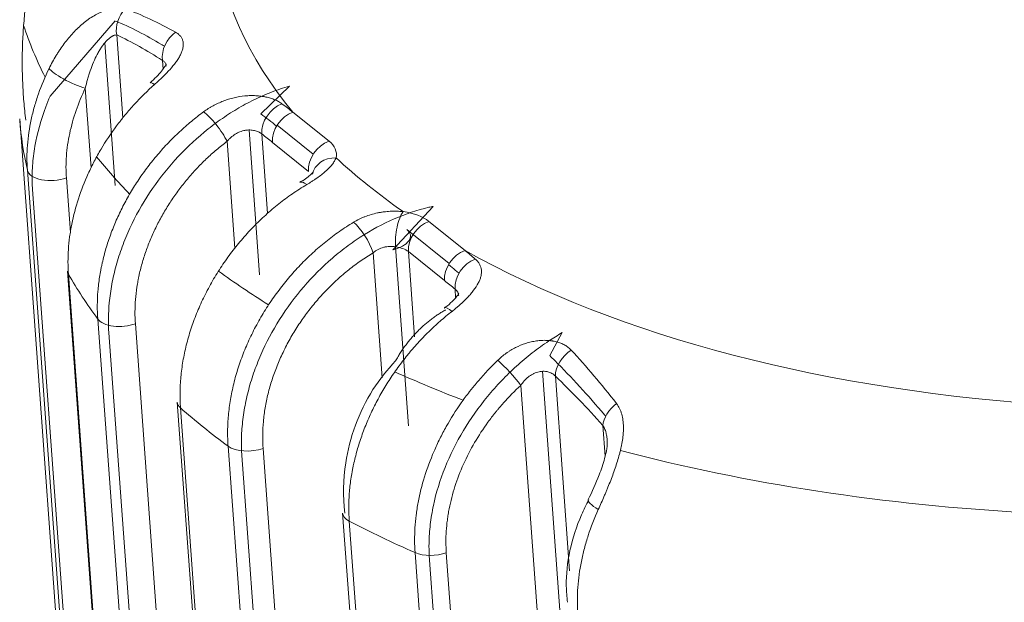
# Model space of a CAD drawing. Header units: millimetres. Extents: x 25069 to 61396, y 8621 to 21558.
# Tile 485 of 656: x 51956 to 51994, y 16103 to 16125. Entities that reach past the tile are written whole.
import ezdxf

# ---------------------------------------------------------------- set-up
doc = ezdxf.new("R2010")
doc.units = ezdxf.units.MM
doc.layers.add('10', color=7, linetype='Continuous')

msp = doc.modelspace()

# ---------------------------------------------------------------- linework, layer by layer
at = {"layer": '10', "color": 7, "linetype": 'Continuous', "lineweight": 15}
for p, q in [((51960.068, 16125.391), (51957.548, 16122.486)), ((51960.122, 16124.852), (51960.356, 16121.65)), ((51960.062, 16119.046), (51959.661, 16124.547)), ((51961.913, 16123.536), (51961.889, 16123.87)), ((51959.134, 16119.731), (51958.91, 16122.797)), ((51966.788, 16122.88), (51965.688, 16121.809)), ((51966.925, 16121.876), (51968.319, 16120.756)), ((51956.378, 16121.615), (51959.806, 16074.644)), ((51965.639, 16115.6), (51965.231, 16121.186)), ((51965.726, 16121.033), (51965.95, 16117.966)), ((51966.314, 16121.368), (51967.708, 16120.249)), ((51964.686, 16116.629), (51964.385, 16120.75)), ((51967.526, 16119.589), (51966.132, 16120.709)), ((51959.884, 16075.663), (51956.674, 16119.637)), ((51958.18, 16119.337), (51958.334, 16117.227)), ((51956.873, 16118.886), (51960.262, 16072.445)), ((51972.336, 16118.24), (51970.778, 16116.567)), ((51972.176, 16117.66), (51973.57, 16116.54)), ((51971.323, 16117.347), (51972.96, 16116.033)), ((51970.376, 16111.626), (51970.024, 16116.449)), ((51971.39, 16109.771), (51970.885, 16116.681)), ((51971.383, 16116.493), (51971.623, 16113.208)), ((51972.777, 16115.373), (51971.383, 16116.493)), ((51958.222, 16115.744), (51961.699, 16068.105)), ((51958.26, 16115.624), (51961.515, 16071.026)), ((51973.207, 16114.714), (51973.183, 16115.047)), ((51962.661, 16069.109), (51959.392, 16113.894)), ((51960.843, 16113.708), (51964.105, 16069.027)), ((51959.819, 16113.359), (51963.284, 16065.89)), ((51977.323, 16113.367), (51976.838, 16112.488)), ((51980.361, 16059.811), (51976.561, 16111.877)), ((51977.059, 16111.69), (51977.607, 16104.185)), ((51979.292, 16062.44), (51975.723, 16111.332)), ((51962.462, 16110.688), (51965.962, 16062.727)), ((51962.586, 16110.465), (51965.869, 16065.483)), ((51978.979, 16108.599), (51978.892, 16109.782)), ((51967.706, 16064.009), (51964.422, 16108.99)), ((51965.773, 16108.903), (51969.049, 16064.027)), ((51964.941, 16108.811), (51968.441, 16060.863)), ((51968.845, 16106.41), (51972.332, 16058.645)), ((51969.1, 16106.1), (51972.369, 16061.316)), ((51974.896, 16060.283), (51971.64, 16104.881)), ((51972.187, 16104.772), (51975.658, 16057.217)), ((51972.847, 16104.876), (51976.095, 16060.381))]:
    msp.add_line(p, q, dxfattribs=at)
for centre, major_axis, ratio, start_param, end_param in [((52005.745, 16132.105), (-41.889, -3.058), 0.51295, 5.977548, 6.632606), ((51960.978, 16125.162), (0.412, 0.911), 0.843798, 1.139699, 2.259131), ((52005.745, 16132.105), (-49.867, -3.64), 0.51295, 0.128612, 0.209574), ((51962.744, 16124.181), (0.539, 0.842), 0.799992, 1.086888, 2.379048), ((51958.396, 16123.21), (-0.902, 0.433), 0.195376, 0.328421, 2.268214), ((51962.095, 16122.273), (0.676, -0.737), 0.131577, 2.565744, 3.155039), ((51966.582, 16121.344), (0.624, 0.782), 0.753349, 0.907008, 2.459717), ((51963.871, 16121.163), (-0.602, 0.799), 0.211092, 4.018964, 5.663296), ((51966.987, 16121.02), (0.626, 0.78), 0.751732, 0.891194, 2.46199), ((52006.245, 16125.255), (49.867, 3.64), 0.51295, 3.143215, 3.219433), ((51968.382, 16119.9), (0.626, 0.78), 0.751732, 0.891194, 2.46199), ((51966.608, 16120.135), (1.995, 0.146), 0.51295, 6.123457, 6.787063), ((52005.745, 16132.105), (-49.867, -3.64), 0.51295, 0.339667, 0.403686), ((51968.652, 16119.26), (0.973, -0.229), 0.847491, 1.830934, 3.156858), ((52005.745, 16132.105), (-41.889, -3.058), 0.51295, 0.443887, 0.563868), ((51957.665, 16119.75), (-0.997, -0.073), 0.51295, 0.077841, 2.074674), ((51967.71, 16118.307), (0.513, -0.858), 0.291981, 2.483895, 3.157304), ((51971.242, 16117.18), (0.142, 0.99), 0.336901, 0.576149, 2.146946), ((51970.465, 16117.038), (1.995, 0.146), 0.51295, 0.503878, 1.167483), ((51969.51, 16116.862), (-0.513, 0.858), 0.291981, 4.045875, 5.607855), ((51972.238, 16116.804), (0.626, 0.78), 0.751732, 0.891194, 2.46199), ((51970.465, 16117.038), (0.997, 0.073), 0.51295, 4.993623, 6.781571), ((51970.528, 16116.182), (-0.997, -0.073), 0.51295, 3.64547, 4.309076), ((51973.633, 16115.684), (0.626, 0.78), 0.751732, 0.891194, 2.46199), ((52005.745, 16132.105), (-41.889, -3.058), 0.51295, 0.658334, 1.313393), ((51974.038, 16115.358), (0.628, 0.778), 0.750107, 0.911536, 2.464245), ((51959.219, 16115.817), (0.997, 0.073), 0.51295, 3.141584, 3.382237), ((52005.745, 16132.105), (-49.867, -3.64), 0.51295, 0.544348, 0.611463), ((52006.245, 16125.255), (49.867, 3.64), 0.51295, 3.382237, 3.455555), ((51973.384, 16113.525), (0.602, -0.799), 0.211092, 3.157409, 3.223262), ((51973.384, 16113.525), (0.602, -0.799), 0.211092, 2.374633, 3.157411), ((51960.329, 16114.121), (-0.997, -0.073), 0.51295, 0.313963, 2.074674), ((51977.914, 16112.001), (0.693, 0.721), 0.69568, 1.234421, 2.526582), ((51975.209, 16111.745), (-0.676, 0.737), 0.131577, 4.002332, 5.43892), ((52005.745, 16132.105), (-49.867, -3.64), 0.51295, 0.759269, 0.830722), ((51963.459, 16110.76), (0.997, 0.073), 0.51295, 3.141574, 3.609748), ((52006.245, 16125.255), (49.867, 3.64), 0.51295, 3.609748, 3.681192), ((51979.748, 16110.093), (0.751, 0.661), 0.625109, 1.46238, 2.581812), ((51965.259, 16109.315), (-0.997, -0.073), 0.51295, 0.539599, 2.074674), ((52005.745, 16132.105), (-49.867, -3.64), 0.51295, 0.981169, 1.323631), ((51979.223, 16106.489), (0.902, -0.433), 0.195376, 3.140456, 4.208007), ((51969.843, 16106.483), (0.997, 0.073), 0.51295, 3.141582, 3.835385), ((52006.245, 16125.255), (49.867, 3.64), 0.51295, 3.835385, 3.908704), ((51972.333, 16105.289), (-0.997, -0.073), 0.51295, 0.767111, 2.074674)]:
    msp.add_ellipse(centre, major_axis=major_axis, ratio=ratio, start_param=start_param, end_param=end_param, dxfattribs=at)
for points, degree in [([(51958.791, 16132.617), (51955.914, 16127.407), (51956.611, 16121.559)], 2), ([(51966.502, 16122.196), (51966.643, 16122.09), (51966.784, 16121.983), (51966.925, 16121.876)], 3), ([(51965.688, 16121.809), (51965.891, 16121.654), (51966.093, 16121.497), (51966.296, 16121.339)], 3), ([(51966.132, 16120.709), (51965.997, 16120.817), (51965.862, 16120.926), (51965.726, 16121.033)], 3), ([(51973.57, 16116.54), (51973.701, 16116.43), (51973.832, 16116.318), (51973.962, 16116.207)], 3), ([(51973.183, 16115.047), (51973.048, 16115.156), (51972.913, 16115.265), (51972.777, 16115.373)], 3), ([(51972.821, 16114.247), (51971.609, 16113.565), (51970.89, 16112.279)], 2)]:
    msp.add_open_spline(points, degree=degree, dxfattribs=at)
for points, knots in [([(51957.515, 16123.562), (51957.598, 16123.732), (51957.688, 16123.897), (51957.809, 16124.097), (51957.834, 16124.136), (51957.884, 16124.215), (51957.91, 16124.254), (51957.988, 16124.369), (51958.041, 16124.445), (51958.206, 16124.665), (51958.322, 16124.804), (51958.506, 16125), (51958.569, 16125.063), (51958.698, 16125.185), (51958.764, 16125.243), (51958.849, 16125.313), (51958.866, 16125.327), (51958.9, 16125.355), (51958.952, 16125.395), (51959.004, 16125.433), (51959.108, 16125.507), (51959.178, 16125.553), (51959.321, 16125.638), (51959.392, 16125.677), (51959.482, 16125.72), (51959.501, 16125.728), (51959.537, 16125.745), (51959.555, 16125.752), (51959.609, 16125.775), (51959.645, 16125.789), (51959.753, 16125.828), (51959.823, 16125.849), (51959.962, 16125.88), (51960.03, 16125.891), (51960.113, 16125.898), (51960.129, 16125.899), (51960.161, 16125.9), (51960.209, 16125.901), (51960.255, 16125.898), (51960.344, 16125.889), (51960.4, 16125.877), (51960.451, 16125.859)], [0, 0, 0, 0, 0.125, 0.125, 0.15625, 0.15625, 0.1875, 0.1875, 0.25, 0.25, 0.375, 0.375, 0.4375, 0.4375, 0.5, 0.5, 0.515625, 0.515625, 0.53125, 0.5625, 0.5625, 0.625, 0.625, 0.6875, 0.6875, 0.703125, 0.703125, 0.71875, 0.71875, 0.75, 0.75, 0.8125, 0.8125, 0.875, 0.875, 0.890625, 0.890625, 0.90625, 0.9375, 0.9375, 1, 1, 1, 1]), ([(51960.451, 16125.859), (51960.77, 16125.746), (51961.093, 16125.611), (51961.743, 16125.306), (51962.07, 16125.137), (51962.399, 16124.954)], [0, 0, 0, 0, 0.5, 0.5, 1, 1, 1, 1]), ([(51960.068, 16125.39), (51960.656, 16125.155), (51961.254, 16124.842), (51961.893, 16124.462), (51961.931, 16124.439), (51961.968, 16124.417)], [0, 0, 0, 0, 0.941332, 0.941332, 1, 1, 1, 1]), ([(51960.122, 16124.852), (51960.094, 16124.854), (51960.063, 16124.849), (51960.014, 16124.834), (51959.997, 16124.827), (51959.972, 16124.815), (51959.963, 16124.811), (51959.946, 16124.802), (51959.937, 16124.797), (51959.895, 16124.771), (51959.86, 16124.746), (51959.809, 16124.702), (51959.792, 16124.687), (51959.759, 16124.655), (51959.742, 16124.638), (51959.692, 16124.585), (51959.66, 16124.547), (51959.597, 16124.467), (51959.567, 16124.425), (51959.508, 16124.337), (51959.479, 16124.292), (51959.423, 16124.198), (51959.397, 16124.15), (51959.319, 16124.003), (51959.272, 16123.901), (51959.183, 16123.691), (51959.142, 16123.584), (51959.085, 16123.419), (51959.067, 16123.364), (51959.032, 16123.252), (51959.015, 16123.196), (51958.967, 16123.027), (51958.937, 16122.912), (51958.91, 16122.797)], [0, 0, 0, 0, 0.0625, 0.0625, 0.09375, 0.09375, 0.109375, 0.109375, 0.125, 0.125, 0.1875, 0.1875, 0.21875, 0.21875, 0.25, 0.25, 0.3125, 0.3125, 0.375, 0.375, 0.4375, 0.4375, 0.5, 0.5, 0.625, 0.625, 0.75, 0.75, 0.8125, 0.8125, 0.875, 0.875, 1, 1, 1, 1]), ([(51961.889, 16123.87), (51961.59, 16124.061), (51961.293, 16124.241), (51960.704, 16124.571), (51960.411, 16124.721), (51960.122, 16124.852)], [0, 0, 0, 0, 0.5, 0.5, 1, 1, 1, 1]), ([(51962.399, 16124.954), (51962.437, 16124.933), (51962.473, 16124.909), (51962.52, 16124.869), (51962.535, 16124.856), (51962.563, 16124.827), (51962.576, 16124.812), (51962.612, 16124.766), (51962.652, 16124.701), (51962.675, 16124.629), (51962.687, 16124.572), (51962.689, 16124.553), (51962.692, 16124.523), (51962.693, 16124.513), (51962.693, 16124.493), (51962.694, 16124.442), (51962.688, 16124.39), (51962.671, 16124.305), (51962.658, 16124.261), (51962.634, 16124.195), (51962.625, 16124.172), (51962.605, 16124.126), (51962.594, 16124.103), (51962.559, 16124.034), (51962.533, 16123.987), (51962.488, 16123.916), (51962.472, 16123.893), (51962.44, 16123.845), (51962.423, 16123.821), (51962.335, 16123.702), (51962.256, 16123.607), (51962.126, 16123.464), (51962.081, 16123.416), (51962.011, 16123.344), (51961.987, 16123.32), (51961.938, 16123.272), (51961.914, 16123.248), (51961.79, 16123.128), (51961.687, 16123.034), (51961.581, 16122.939)], [0, 0, 0, 0, 0.0625, 0.0625, 0.09375, 0.09375, 0.125, 0.125, 0.1875, 0.25, 0.25, 0.28125, 0.28125, 0.296875, 0.296875, 0.3125, 0.375, 0.375, 0.4375, 0.4375, 0.46875, 0.46875, 0.5, 0.5, 0.5625, 0.5625, 0.59375, 0.59375, 0.625, 0.625, 0.75, 0.75, 0.8125, 0.8125, 0.84375, 0.84375, 0.875, 0.875, 1, 1, 1, 1]), ([(51962.032, 16123.732), (51962.033, 16123.732), (51962.031, 16123.717), (51961.982, 16123.625), (51961.853, 16123.45), (51961.661, 16123.238), (51961.502, 16123.087), (51961.415, 16123.01)], [0, 0, 0, 0, 0.115866, 0.313093, 0.511757, 0.758322, 1, 1, 1, 1]), ([(51962.03, 16123.642), (51962.029, 16123.649), (51962.029, 16123.655), (51962.027, 16123.672), (51962.026, 16123.683), (51962.019, 16123.713), (51962.008, 16123.751), (51961.989, 16123.784), (51961.966, 16123.814), (51961.953, 16123.827), (51961.923, 16123.851), (51961.907, 16123.861), (51961.889, 16123.87)], [0, 0, 0, 0, 0.061718, 0.061718, 0.165972, 0.165972, 0.374479, 0.582986, 0.582986, 0.791493, 0.791493, 1, 1, 1, 1]), ([(51956.674, 16119.637), (51956.662, 16119.796), (51956.651, 16120.114), (51956.664, 16120.437), (51956.701, 16120.925), (51956.749, 16121.255), (51956.858, 16121.756), (51956.899, 16121.922), (51956.993, 16122.254), (51957.046, 16122.419), (51957.22, 16122.912), (51957.357, 16123.239), (51957.515, 16123.562)], [0, 0, 0, 0, 0.125, 0.25, 0.25, 0.5, 0.5, 0.625, 0.625, 0.75, 0.75, 1, 1, 1, 1]), ([(51961.581, 16122.939), (51961.311, 16122.699), (51961.053, 16122.445), (51960.686, 16122.045), (51960.567, 16121.908), (51960.422, 16121.733), (51960.394, 16121.698), (51960.337, 16121.627), (51960.308, 16121.592), (51960.224, 16121.485), (51960.169, 16121.413), (51959.899, 16121.05), (51959.7, 16120.752), (51959.427, 16120.293), (51959.341, 16120.138), (51959.217, 16119.902), (51959.177, 16119.823), (51959.099, 16119.664), (51959.061, 16119.584), (51958.877, 16119.181), (51958.751, 16118.857), (51958.539, 16118.207), (51958.453, 16117.881), (51958.372, 16117.472), (51958.35, 16117.349), (51958.33, 16117.226), (51958.318, 16117.144), (51958.312, 16117.103), (51958.285, 16116.899), (51958.269, 16116.736), (51958.236, 16116.253), (51958.237, 16115.936), (51958.26, 16115.624)], [0, 0, 0, 0, 0.125, 0.125, 0.1875, 0.1875, 0.203125, 0.203125, 0.21875, 0.21875, 0.25, 0.25, 0.375, 0.375, 0.4375, 0.4375, 0.46875, 0.46875, 0.5, 0.5, 0.625, 0.625, 0.75, 0.75, 0.78125, 0.796875, 0.796875, 0.8125, 0.8125, 0.875, 0.875, 1, 1, 1, 1]), ([(51958.91, 16122.797), (51958.773, 16122.51), (51958.654, 16122.222), (51958.453, 16121.641), (51958.371, 16121.348), (51958.245, 16120.759), (51958.203, 16120.468), (51958.16, 16119.896), (51958.159, 16119.614), (51958.18, 16119.337)], [0, 0, 0, 0, 0.25, 0.25, 0.5, 0.5, 0.75, 0.75, 1, 1, 1, 1]), ([(51959.819, 16113.359), (51959.793, 16113.736), (51959.798, 16114.124), (51959.858, 16114.762), (51959.892, 16115.003), (51959.981, 16115.483), (51960.093, 16115.963), (51960.247, 16116.442), (51960.424, 16116.921), (51960.523, 16117.162), (51960.85, 16117.868), (51961.104, 16118.323), (51961.686, 16119.201), (51962.015, 16119.626), (51962.72, 16120.409), (51963.098, 16120.771), (51963.704, 16121.271), (51963.912, 16121.429), (51964.332, 16121.725), (51964.759, 16122.001), (51965.197, 16122.239), (51965.642, 16122.457), (51965.869, 16122.556), (51966.327, 16122.735), (51966.558, 16122.813), (51966.788, 16122.88)], [0, 0, 0, 0, 0.100193, 0.100193, 0.160107, 0.160107, 0.22002, 0.279934, 0.279934, 0.339848, 0.339848, 0.459675, 0.459675, 0.579502, 0.579502, 0.699329, 0.699329, 0.759243, 0.759243, 0.819156, 0.87907, 0.87907, 0.938983, 0.938983, 1, 1, 1, 1]), ([(51956.873, 16118.886), (51956.869, 16118.946), (51956.865, 16119.007), (51956.853, 16119.311), (51956.857, 16119.559), (51956.892, 16120.056), (51956.923, 16120.307), (51957.054, 16121.064), (51957.197, 16121.582), (51957.437, 16122.219), (51957.491, 16122.353), (51957.548, 16122.486)], [0, 0, 0, 0, 0.05248, 0.05248, 0.261484, 0.261484, 0.470488, 0.470488, 0.888496, 0.888496, 1, 1, 1, 1]), ([(51963.479, 16121.887), (51963.537, 16121.929), (51963.596, 16121.97), (51963.687, 16122.028), (51963.718, 16122.047), (51963.781, 16122.084), (51963.812, 16122.102), (51963.971, 16122.188), (51964.102, 16122.249), (51964.271, 16122.314), (51964.305, 16122.327), (51964.374, 16122.351), (51964.408, 16122.362), (51964.513, 16122.394), (51964.583, 16122.413), (51964.793, 16122.463), (51964.934, 16122.486), (51965.11, 16122.503), (51965.146, 16122.506), (51965.216, 16122.51), (51965.251, 16122.511), (51965.356, 16122.513), (51965.424, 16122.512), (51965.559, 16122.505), (51965.625, 16122.499), (51965.723, 16122.486), (51965.756, 16122.481), (51965.804, 16122.473), (51965.82, 16122.47), (51965.852, 16122.464), (51965.93, 16122.448), (51966.004, 16122.429), (51966.119, 16122.393), (51966.173, 16122.373), (51966.252, 16122.34), (51966.277, 16122.329), (51966.326, 16122.305), (51966.351, 16122.292), (51966.42, 16122.253), (51966.463, 16122.225), (51966.502, 16122.196)], [0, 0, 0, 0, 0.0625, 0.0625, 0.09375, 0.09375, 0.125, 0.125, 0.25, 0.25, 0.28125, 0.28125, 0.3125, 0.3125, 0.375, 0.375, 0.5, 0.5, 0.53125, 0.53125, 0.5625, 0.5625, 0.625, 0.625, 0.6875, 0.6875, 0.71875, 0.71875, 0.734375, 0.734375, 0.75, 0.8125, 0.8125, 0.875, 0.875, 0.90625, 0.90625, 0.9375, 0.9375, 1, 1, 1, 1]), ([(51959.392, 16113.894), (51959.379, 16114.069), (51959.367, 16114.422), (51959.391, 16114.96), (51959.433, 16115.324), (51959.475, 16115.6), (51959.491, 16115.692), (51959.517, 16115.83), (51959.526, 16115.877), (51959.545, 16115.969), (51959.595, 16116.2), (51959.703, 16116.614), (51959.884, 16117.162), (51960.102, 16117.704), (51960.272, 16118.063), (51960.456, 16118.42), (51960.552, 16118.596), (51960.756, 16118.941), (51960.97, 16119.28), (51961.321, 16119.77), (51961.575, 16120.086), (51961.773, 16120.317), (51961.841, 16120.394), (51961.978, 16120.545), (51962.047, 16120.62), (51962.258, 16120.84), (51962.547, 16121.124), (51963.001, 16121.522), (51963.317, 16121.768), (51963.479, 16121.887)], [0, 0, 0, 0, 0.0625, 0.125, 0.1875, 0.1875, 0.21875, 0.21875, 0.234375, 0.234375, 0.25, 0.3125, 0.375, 0.4375, 0.5, 0.5, 0.5625, 0.5625, 0.625, 0.6875, 0.75, 0.75, 0.78125, 0.78125, 0.8125, 0.8125, 0.875, 0.9375, 1, 1, 1, 1]), ([(51965.726, 16121.033), (51965.708, 16121.048), (51965.689, 16121.061), (51965.657, 16121.08), (51965.646, 16121.087), (51965.624, 16121.099), (51965.612, 16121.104), (51965.553, 16121.132), (51965.501, 16121.15), (51965.417, 16121.17), (51965.387, 16121.175), (51965.327, 16121.183), (51965.266, 16121.187), (51965.203, 16121.186), (51965.155, 16121.182), (51965.139, 16121.18), (51965.106, 16121.176), (51965.09, 16121.174), (51965.009, 16121.159), (51964.944, 16121.141), (51964.85, 16121.104), (51964.819, 16121.09), (51964.757, 16121.059), (51964.727, 16121.041), (51964.64, 16120.987), (51964.584, 16120.945), (51964.506, 16120.876), (51964.48, 16120.852), (51964.431, 16120.802), (51964.408, 16120.777), (51964.385, 16120.75)], [0, 0, 0, 0, 0.0625, 0.0625, 0.09375, 0.09375, 0.125, 0.125, 0.25, 0.25, 0.3125, 0.3125, 0.375, 0.4375, 0.4375, 0.46875, 0.46875, 0.5, 0.5, 0.625, 0.625, 0.6875, 0.6875, 0.75, 0.75, 0.875, 0.875, 0.9375, 0.9375, 1, 1, 1, 1]), ([(51964.385, 16120.75), (51964.245, 16120.645), (51963.971, 16120.426), (51963.579, 16120.073), (51963.329, 16119.822), (51963.146, 16119.627), (51963.086, 16119.561), (51962.967, 16119.428), (51962.909, 16119.36), (51962.737, 16119.155), (51962.517, 16118.877), (51962.213, 16118.444), (51962.027, 16118.145), (51961.85, 16117.841), (51961.766, 16117.686), (51961.607, 16117.372), (51961.459, 16117.056), (51961.27, 16116.578), (51961.113, 16116.097), (51961.03, 16115.773), (51960.985, 16115.571), (51960.976, 16115.53), (51960.959, 16115.449), (51960.951, 16115.408), (51960.929, 16115.286), (51960.915, 16115.205), (51960.879, 16114.963), (51960.842, 16114.643), (51960.822, 16114.171), (51960.832, 16113.861), (51960.843, 16113.708)], [0, 0, 0, 0, 0.0625, 0.125, 0.1875, 0.1875, 0.21875, 0.21875, 0.25, 0.25, 0.3125, 0.375, 0.4375, 0.4375, 0.5, 0.5, 0.5625, 0.625, 0.6875, 0.75, 0.75, 0.765625, 0.765625, 0.78125, 0.78125, 0.8125, 0.8125, 0.875, 0.9375, 1, 1, 1, 1]), ([(51968.59, 16120.116), (51968.574, 16120.072), (51968.553, 16120.028), (51968.515, 16119.962), (51968.501, 16119.941), (51968.471, 16119.897), (51968.455, 16119.875), (51968.403, 16119.81), (51968.365, 16119.766), (51968.302, 16119.701), (51968.269, 16119.668), (51968.233, 16119.635), (51968.209, 16119.613), (51968.197, 16119.602), (51968.135, 16119.547), (51968.082, 16119.504), (51967.971, 16119.417), (51967.912, 16119.374), (51967.82, 16119.31), (51967.789, 16119.288), (51967.725, 16119.245), (51967.693, 16119.224), (51967.594, 16119.161), (51967.527, 16119.119), (51967.457, 16119.078)], [0, 0, 0, 0, 0.125, 0.125, 0.1875, 0.1875, 0.25, 0.25, 0.375, 0.375, 0.4375, 0.46875, 0.46875, 0.5, 0.5, 0.625, 0.625, 0.75, 0.75, 0.8125, 0.8125, 0.875, 0.875, 1, 1, 1, 1]), ([(51967.706, 16119.564), (51967.706, 16119.564), (51967.708, 16119.562), (51967.679, 16119.525), (51967.559, 16119.411), (51967.39, 16119.284), (51967.252, 16119.201), (51967.191, 16119.167)], [0, 0, 0, 0, 0.014854, 0.272549, 0.521117, 0.804788, 1, 1, 1, 1]), ([(51967.457, 16119.078), (51967.27, 16118.967), (51967.087, 16118.849), (51966.728, 16118.602), (51966.377, 16118.341), (51966.04, 16118.055), (51965.71, 16117.757), (51965.549, 16117.601), (51965.234, 16117.277), (51965.082, 16117.11), (51964.791, 16116.769), (51964.511, 16116.419), (51964.254, 16116.054), (51964.009, 16115.68), (51963.892, 16115.489), (51963.726, 16115.196), (51963.673, 16115.097), (51963.57, 16114.901), (51963.52, 16114.802), (51963.377, 16114.505), (51963.2, 16114.105), (51963.053, 16113.701), (51962.92, 16113.294), (51962.861, 16113.089), (51962.784, 16112.779), (51962.761, 16112.676), (51962.718, 16112.471), (51962.698, 16112.368), (51962.646, 16112.062), (51962.592, 16111.656), (51962.571, 16111.255), (51962.566, 16110.856), (51962.572, 16110.659), (51962.586, 16110.465)], [0, 0, 0, 0, 0.0625, 0.0625, 0.125, 0.1875, 0.1875, 0.25, 0.25, 0.3125, 0.3125, 0.375, 0.4375, 0.4375, 0.5, 0.5, 0.53125, 0.53125, 0.5625, 0.5625, 0.625, 0.6875, 0.6875, 0.75, 0.75, 0.78125, 0.78125, 0.8125, 0.8125, 0.875, 0.9375, 0.9375, 1, 1, 1, 1]), ([(51964.944, 16108.811), (51964.934, 16109.032), (51964.935, 16109.258), (51964.959, 16109.721), (51964.983, 16109.959), (51965.051, 16110.433), (51965.141, 16110.907), (51965.273, 16111.383), (51965.426, 16111.859), (51965.514, 16112.098), (51965.807, 16112.808), (51966.04, 16113.266), (51966.578, 16114.154), (51966.886, 16114.587), (51967.555, 16115.393), (51967.916, 16115.767), (51968.497, 16116.287), (51968.698, 16116.453), (51969.107, 16116.766), (51969.315, 16116.913), (51969.948, 16117.323), (51970.383, 16117.559), (51971.281, 16117.95), (51971.73, 16118.099), (51972.23, 16118.217), (51972.283, 16118.228), (51972.336, 16118.24)], [0, 0, 0, 0, 0.056951, 0.056951, 0.115026, 0.115026, 0.173101, 0.231177, 0.231177, 0.289252, 0.289252, 0.405403, 0.405403, 0.521554, 0.521554, 0.637704, 0.637704, 0.69578, 0.69578, 0.753855, 0.753855, 0.870006, 0.870006, 0.986156, 0.986156, 1, 1, 1, 1]), ([(51969.266, 16117.626), (51969.335, 16117.667), (51969.407, 16117.706), (51969.517, 16117.76), (51969.554, 16117.777), (51969.629, 16117.811), (51969.668, 16117.826), (51969.784, 16117.872), (51969.862, 16117.899), (51970.022, 16117.946), (51970.104, 16117.967), (51970.207, 16117.989), (51970.228, 16117.993), (51970.269, 16118.001), (51970.331, 16118.012), (51970.393, 16118.022), (51970.518, 16118.038), (51970.601, 16118.045), (51970.726, 16118.052), (51970.767, 16118.053), (51970.85, 16118.054), (51970.892, 16118.054), (51971.017, 16118.051), (51971.099, 16118.045), (51971.179, 16118.037)], [0, 0, 0, 0, 0.125, 0.125, 0.1875, 0.1875, 0.25, 0.25, 0.375, 0.375, 0.5, 0.5, 0.53125, 0.53125, 0.5625, 0.625, 0.625, 0.75, 0.75, 0.8125, 0.8125, 0.875, 0.875, 1, 1, 1, 1]), ([(51964.422, 16108.99), (51964.408, 16109.185), (51964.402, 16109.381), (51964.407, 16109.776), (51964.427, 16110.174), (51964.48, 16110.579), (51964.549, 16110.987), (51964.591, 16111.192), (51964.693, 16111.606), (51964.751, 16111.812), (51964.883, 16112.22), (51965.029, 16112.626), (51965.205, 16113.027), (51965.395, 16113.424), (51965.498, 16113.622), (51965.718, 16114.014), (51965.834, 16114.206), (51966.078, 16114.582), (51966.333, 16114.949), (51966.612, 16115.301), (51966.902, 16115.644), (51967.052, 16115.811), (51967.366, 16116.138), (51967.527, 16116.294), (51967.855, 16116.595), (51968.191, 16116.883), (51968.541, 16117.145), (51968.898, 16117.395), (51969.08, 16117.514), (51969.266, 16117.626)], [0, 0, 0, 0, 0.0625, 0.0625, 0.125, 0.1875, 0.1875, 0.25, 0.25, 0.3125, 0.3125, 0.375, 0.4375, 0.4375, 0.5, 0.5, 0.5625, 0.5625, 0.625, 0.6875, 0.6875, 0.75, 0.75, 0.8125, 0.8125, 0.875, 0.9375, 0.9375, 1, 1, 1, 1]), ([(51970.024, 16116.449), (51969.861, 16116.352), (51969.701, 16116.248), (51969.388, 16116.03), (51969.08, 16115.801), (51968.786, 16115.55), (51968.498, 16115.288), (51968.357, 16115.151), (51968.081, 16114.866), (51967.949, 16114.72), (51967.695, 16114.42), (51967.45, 16114.113), (51967.226, 16113.792), (51967.012, 16113.464), (51966.91, 16113.296), (51966.717, 16112.953), (51966.627, 16112.781), (51966.46, 16112.433), (51966.306, 16112.083), (51966.178, 16111.728), (51966.062, 16111.371), (51966.011, 16111.191), (51965.922, 16110.829), (51965.884, 16110.649), (51965.824, 16110.293), (51965.778, 16109.939), (51965.76, 16109.59), (51965.756, 16109.244), (51965.761, 16109.073), (51965.773, 16108.903)], [0, 0, 0, 0, 0.0625, 0.0625, 0.125, 0.1875, 0.1875, 0.25, 0.25, 0.3125, 0.3125, 0.375, 0.4375, 0.4375, 0.5, 0.5, 0.5625, 0.5625, 0.625, 0.6875, 0.6875, 0.75, 0.75, 0.8125, 0.8125, 0.875, 0.9375, 0.9375, 1, 1, 1, 1]), ([(51970.885, 16116.681), (51970.848, 16116.686), (51970.811, 16116.69), (51970.736, 16116.694), (51970.698, 16116.694), (51970.622, 16116.691), (51970.585, 16116.688), (51970.528, 16116.68), (51970.509, 16116.676), (51970.471, 16116.669), (51970.452, 16116.665), (51970.357, 16116.64), (51970.285, 16116.613), (51970.199, 16116.568), (51970.182, 16116.559), (51970.149, 16116.539), (51970.132, 16116.529), (51970.084, 16116.497), (51970.054, 16116.474), (51970.024, 16116.449)], [0, 0, 0, 0, 0.125, 0.125, 0.25, 0.25, 0.375, 0.375, 0.4375, 0.4375, 0.5, 0.5, 0.75, 0.75, 0.8125, 0.8125, 0.875, 0.875, 1, 1, 1, 1]), ([(51973.962, 16116.207), (51973.998, 16116.176), (51974.03, 16116.143), (51974.072, 16116.093), (51974.086, 16116.075), (51974.109, 16116.041), (51974.12, 16116.023), (51974.15, 16115.969), (51974.166, 16115.933), (51974.189, 16115.858), (51974.197, 16115.819), (51974.202, 16115.77), (51974.202, 16115.76), (51974.204, 16115.74), (51974.204, 16115.729), (51974.204, 16115.699), (51974.203, 16115.678), (51974.198, 16115.617), (51974.191, 16115.575), (51974.169, 16115.491), (51974.155, 16115.448), (51974.13, 16115.383), (51974.12, 16115.361), (51974.1, 16115.317), (51974.088, 16115.295), (51974.03, 16115.184), (51973.971, 16115.094), (51973.869, 16114.958), (51973.832, 16114.912), (51973.773, 16114.843), (51973.753, 16114.82), (51973.712, 16114.774), (51973.691, 16114.751), (51973.583, 16114.637), (51973.489, 16114.546), (51973.363, 16114.433), (51973.338, 16114.411), (51973.286, 16114.366), (51973.259, 16114.343), (51973.179, 16114.276), (51973.124, 16114.232), (51973.068, 16114.188)], [0, 0, 0, 0, 0.0625, 0.0625, 0.09375, 0.09375, 0.125, 0.125, 0.1875, 0.1875, 0.25, 0.25, 0.265625, 0.265625, 0.28125, 0.28125, 0.3125, 0.3125, 0.375, 0.375, 0.4375, 0.4375, 0.46875, 0.46875, 0.5, 0.5, 0.625, 0.625, 0.6875, 0.6875, 0.71875, 0.71875, 0.75, 0.75, 0.875, 0.875, 0.90625, 0.90625, 0.9375, 0.9375, 1, 1, 1, 1]), ([(51972.937, 16115.995), (51973.026, 16115.92), (51973.116, 16115.845), (51973.25, 16115.733), (51973.294, 16115.696), (51973.338, 16115.658)], [0, 0, 0, 0, 0.670744, 0.670744, 1, 1, 1, 1]), ([(51973.326, 16114.79), (51973.325, 16114.808), (51973.323, 16114.825), (51973.31, 16114.881), (51973.294, 16114.917), (51973.266, 16114.96), (51973.26, 16114.968), (51973.247, 16114.985), (51973.24, 16114.993), (51973.217, 16115.017), (51973.201, 16115.032), (51973.183, 16115.047)], [0, 0, 0, 0, 0.173469, 0.173469, 0.586735, 0.586735, 0.690051, 0.690051, 0.793367, 0.793367, 1, 1, 1, 1]), ([(51973.333, 16114.891), (51973.333, 16114.892), (51973.33, 16114.876), (51973.266, 16114.774), (51973.119, 16114.609), (51972.948, 16114.447), (51972.816, 16114.353), (51972.777, 16114.327)], [0, 0, 0, 0, 0.158339, 0.368286, 0.603998, 0.888767, 1, 1, 1, 1]), ([(51973.068, 16114.188), (51972.911, 16114.066), (51972.604, 16113.812), (51972.163, 16113.404), (51971.884, 16113.114), (51971.679, 16112.89), (51971.611, 16112.814), (51971.512, 16112.698), (51971.478, 16112.659), (51971.413, 16112.581), (51971.251, 16112.385), (51970.972, 16112.023), (51970.631, 16111.524), (51970.422, 16111.18), (51970.224, 16110.83), (51970.13, 16110.653), (51969.952, 16110.291), (51969.786, 16109.929), (51969.574, 16109.381), (51969.398, 16108.83), (51969.306, 16108.459), (51969.255, 16108.227), (51969.246, 16108.181), (51969.227, 16108.088), (51969.218, 16108.041), (51969.193, 16107.902), (51969.178, 16107.809), (51969.137, 16107.533), (51969.097, 16107.167), (51969.075, 16106.628), (51969.087, 16106.275), (51969.1, 16106.1)], [0, 0, 0, 0, 0.0625, 0.125, 0.1875, 0.1875, 0.21875, 0.21875, 0.234375, 0.234375, 0.25, 0.3125, 0.375, 0.4375, 0.4375, 0.5, 0.5, 0.5625, 0.625, 0.6875, 0.75, 0.75, 0.765625, 0.765625, 0.78125, 0.78125, 0.8125, 0.8125, 0.875, 0.9375, 1, 1, 1, 1]), ([(51972.188, 16104.772), (51972.18, 16104.928), (51972.177, 16105.086), (51972.184, 16105.481), (51972.2, 16105.72), (51972.256, 16106.205), (51972.297, 16106.452), (51972.454, 16107.193), (51972.605, 16107.682), (51972.993, 16108.65), (51973.234, 16109.133), (51973.784, 16110.05), (51974.094, 16110.488), (51974.612, 16111.116), (51974.793, 16111.319), (51975.165, 16111.708), (51975.357, 16111.894), (51975.752, 16112.25), (51975.955, 16112.421), (51976.373, 16112.746), (51976.589, 16112.901), (51976.977, 16113.159), (51977.149, 16113.266), (51977.323, 16113.367)], [0, 0, 0, 0, 0.049838, 0.049838, 0.124166, 0.124166, 0.198495, 0.198495, 0.347152, 0.347152, 0.495809, 0.495809, 0.644467, 0.644467, 0.718795, 0.718795, 0.793124, 0.793124, 0.867453, 0.867453, 0.941781, 0.941781, 1, 1, 1, 1]), ([(51974.832, 16112.301), (51974.934, 16112.399), (51975.043, 16112.489), (51975.187, 16112.592), (51975.216, 16112.612), (51975.276, 16112.651), (51975.306, 16112.67), (51975.397, 16112.726), (51975.459, 16112.76), (51975.648, 16112.856), (51975.779, 16112.91), (51975.947, 16112.964), (51975.981, 16112.974), (51976.049, 16112.993), (51976.083, 16113.002), (51976.186, 16113.025), (51976.255, 16113.038), (51976.358, 16113.053), (51976.392, 16113.057), (51976.461, 16113.064), (51976.495, 16113.067), (51976.596, 16113.072), (51976.662, 16113.072), (51976.792, 16113.067), (51976.856, 16113.061), (51976.935, 16113.049), (51976.95, 16113.047), (51976.981, 16113.042), (51976.997, 16113.039), (51977.043, 16113.029), (51977.073, 16113.022), (51977.16, 16113), (51977.272, 16112.963), (51977.373, 16112.915), (51977.445, 16112.875), (51977.468, 16112.86), (51977.513, 16112.831), (51977.535, 16112.815), (51977.597, 16112.766), (51977.635, 16112.732), (51977.669, 16112.694)], [0, 0, 0, 0, 0.125, 0.125, 0.15625, 0.15625, 0.1875, 0.1875, 0.25, 0.25, 0.375, 0.375, 0.40625, 0.40625, 0.4375, 0.4375, 0.5, 0.5, 0.53125, 0.53125, 0.5625, 0.5625, 0.625, 0.625, 0.6875, 0.6875, 0.703125, 0.703125, 0.71875, 0.71875, 0.75, 0.75, 0.8125, 0.875, 0.875, 0.90625, 0.90625, 0.9375, 0.9375, 1, 1, 1, 1]), ([(51977.669, 16112.694), (51977.963, 16112.378), (51978.255, 16112.049), (51978.839, 16111.363), (51979.129, 16111.006), (51979.418, 16110.631)], [0, 0, 0, 0, 0.5, 0.5, 1, 1, 1, 1]), ([(51970.89, 16112.279), (51970.558, 16111.928), (51969.626, 16110.763), (51968.875, 16108.611), (51968.848, 16107.053), (51968.932, 16106.408)], [0, 0, 0, 0, 0.212408, 0.678607, 1, 1, 1, 1]), ([(51971.64, 16104.881), (51971.618, 16105.193), (51971.617, 16105.511), (51971.647, 16105.996), (51971.662, 16106.16), (51971.688, 16106.365), (51971.693, 16106.407), (51971.705, 16106.489), (51971.724, 16106.613), (51971.745, 16106.737), (51971.823, 16107.149), (51971.905, 16107.478), (51972.109, 16108.134), (51972.231, 16108.462), (51972.443, 16108.953), (51972.518, 16109.114), (51972.677, 16109.433), (51972.76, 16109.591), (51973.023, 16110.057), (51973.214, 16110.36), (51973.524, 16110.804), (51973.632, 16110.949), (51973.771, 16111.129), (51973.799, 16111.165), (51973.856, 16111.236), (51973.942, 16111.342), (51974.029, 16111.446), (51974.324, 16111.79), (51974.572, 16112.052), (51974.832, 16112.301)], [0, 0, 0, 0, 0.125, 0.125, 0.1875, 0.1875, 0.203125, 0.203125, 0.21875, 0.25, 0.25, 0.375, 0.375, 0.5, 0.5, 0.5625, 0.5625, 0.625, 0.625, 0.75, 0.75, 0.8125, 0.8125, 0.828125, 0.828125, 0.84375, 0.875, 0.875, 1, 1, 1, 1]), ([(51976.838, 16112.488), (51976.904, 16112.422), (51976.969, 16112.357), (51977.356, 16111.967), (51977.678, 16111.632), (51978.318, 16110.935), (51978.637, 16110.573), (51978.969, 16110.177), (51978.985, 16110.159), (51979, 16110.141)], [0, 0, 0, 0, 0.090895, 0.090895, 0.534813, 0.534813, 0.97873, 0.97873, 1, 1, 1, 1]), ([(51977.059, 16111.69), (51977.04, 16111.712), (51977.019, 16111.731), (51976.975, 16111.766), (51976.951, 16111.783), (51976.901, 16111.811), (51976.849, 16111.836), (51976.792, 16111.853), (51976.747, 16111.864), (51976.732, 16111.867), (51976.701, 16111.871), (51976.686, 16111.873), (51976.639, 16111.878), (51976.575, 16111.88), (51976.51, 16111.874), (51976.444, 16111.863), (51976.411, 16111.856), (51976.345, 16111.838), (51976.312, 16111.827), (51976.263, 16111.807), (51976.247, 16111.8), (51976.215, 16111.786), (51976.2, 16111.778), (51976.122, 16111.737), (51976.064, 16111.698), (51975.981, 16111.631), (51975.954, 16111.607), (51975.903, 16111.557), (51975.878, 16111.531), (51975.806, 16111.45), (51975.763, 16111.393), (51975.723, 16111.332)], [0, 0, 0, 0, 0.0625, 0.0625, 0.125, 0.125, 0.1875, 0.25, 0.25, 0.28125, 0.28125, 0.3125, 0.3125, 0.375, 0.4375, 0.4375, 0.5, 0.5, 0.5625, 0.5625, 0.59375, 0.59375, 0.625, 0.625, 0.75, 0.75, 0.8125, 0.8125, 0.875, 0.875, 1, 1, 1, 1]), ([(51978.892, 16109.782), (51978.588, 16110.128), (51978.282, 16110.458), (51977.671, 16111.092), (51977.365, 16111.396), (51977.059, 16111.69)], [0, 0, 0, 0, 0.5, 0.5, 1, 1, 1, 1]), ([(51975.723, 16111.332), (51975.489, 16111.118), (51975.267, 16110.892), (51975.002, 16110.596), (51974.924, 16110.506), (51974.847, 16110.414), (51974.796, 16110.353), (51974.77, 16110.322), (51974.645, 16110.167), (51974.548, 16110.04), (51974.269, 16109.657), (51974.097, 16109.394), (51973.782, 16108.854), (51973.639, 16108.577), (51973.383, 16108.007), (51973.273, 16107.722), (51973.089, 16107.149), (51973.015, 16106.861), (51972.944, 16106.501), (51972.925, 16106.393), (51972.908, 16106.285), (51972.897, 16106.213), (51972.892, 16106.176), (51972.868, 16105.996), (51972.854, 16105.853), (51972.826, 16105.428), (51972.827, 16105.15), (51972.847, 16104.876)], [0, 0, 0, 0, 0.125, 0.125, 0.15625, 0.171875, 0.171875, 0.1875, 0.1875, 0.25, 0.25, 0.375, 0.375, 0.5, 0.5, 0.625, 0.625, 0.75, 0.75, 0.78125, 0.796875, 0.796875, 0.8125, 0.8125, 0.875, 0.875, 1, 1, 1, 1]), ([(51979.418, 16110.631), (51979.465, 16110.571), (51979.504, 16110.507), (51979.554, 16110.404), (51979.569, 16110.369), (51979.59, 16110.315), (51979.596, 16110.297), (51979.609, 16110.26), (51979.614, 16110.241), (51979.642, 16110.146), (51979.657, 16110.068), (51979.679, 16109.908), (51979.685, 16109.825), (51979.687, 16109.699), (51979.687, 16109.656), (51979.684, 16109.592), (51979.683, 16109.57), (51979.681, 16109.526), (51979.674, 16109.418), (51979.661, 16109.308), (51979.634, 16109.131), (51979.617, 16109.042), (51979.588, 16108.907), (51979.573, 16108.839), (51979.556, 16108.771), (51979.544, 16108.726), (51979.538, 16108.703), (51979.508, 16108.589), (51979.482, 16108.499), (51979.426, 16108.318), (51979.397, 16108.228), (51979.305, 16107.959), (51979.238, 16107.78), (51979.132, 16107.512), (51979.095, 16107.423), (51979.04, 16107.29), (51979.021, 16107.245), (51978.984, 16107.156), (51978.965, 16107.112), (51978.869, 16106.891), (51978.792, 16106.717), (51978.713, 16106.544)], [0, 0, 0, 0, 0.0625, 0.0625, 0.09375, 0.09375, 0.109375, 0.109375, 0.125, 0.125, 0.1875, 0.1875, 0.25, 0.25, 0.28125, 0.28125, 0.296875, 0.296875, 0.3125, 0.375, 0.375, 0.4375, 0.4375, 0.46875, 0.484375, 0.484375, 0.5, 0.5, 0.5625, 0.5625, 0.625, 0.625, 0.75, 0.75, 0.8125, 0.8125, 0.84375, 0.84375, 0.875, 0.875, 1, 1, 1, 1]), ([(51979.059, 16109.206), (51979.057, 16109.231), (51979.055, 16109.256), (51979.046, 16109.342), (51979.037, 16109.403), (51979.021, 16109.476), (51979.017, 16109.491), (51979.009, 16109.52), (51979.005, 16109.534), (51978.992, 16109.577), (51978.983, 16109.605), (51978.95, 16109.686), (51978.924, 16109.736), (51978.892, 16109.782)], [0, 0, 0, 0, 0.118684, 0.118684, 0.412456, 0.412456, 0.485899, 0.485899, 0.559342, 0.559342, 0.706228, 0.706228, 1, 1, 1, 1]), ([(51979.056, 16109.206), (51979.058, 16109.196), (51979.068, 16109.123), (51979.046, 16108.873), (51978.951, 16108.438), (51978.713, 16107.76), (51978.469, 16107.223), (51978.322, 16106.923), (51978.322, 16106.921)], [0, 0, 0, 0, 0.022334, 0.159002, 0.326428, 0.586072, 0.997941, 1, 1, 1, 1]), ([(51978.347, 16106.913), (51978.245, 16106.724), (51977.724, 16105.663), (51977.414, 16104.258), (51977.5, 16103.174), (51977.529, 16102.966)], [0, 0, 0, 0, 0.14957, 0.837006, 1, 1, 1, 1]), ([(51978.713, 16106.544), (51978.564, 16106.213), (51978.434, 16105.88), (51978.271, 16105.379), (51978.221, 16105.211), (51978.133, 16104.875), (51978.094, 16104.707), (51977.992, 16104.2), (51977.948, 16103.868), (51977.914, 16103.377), (51977.903, 16103.053), (51977.914, 16102.734), (51977.926, 16102.575)], [0, 0, 0, 0, 0.25, 0.25, 0.375, 0.375, 0.5, 0.5, 0.75, 0.75, 0.875, 1, 1, 1, 1])]:
    msp.add_open_spline(points, degree=3, knots=knots, dxfattribs=at)

doc.saveas('drawing.dxf')
